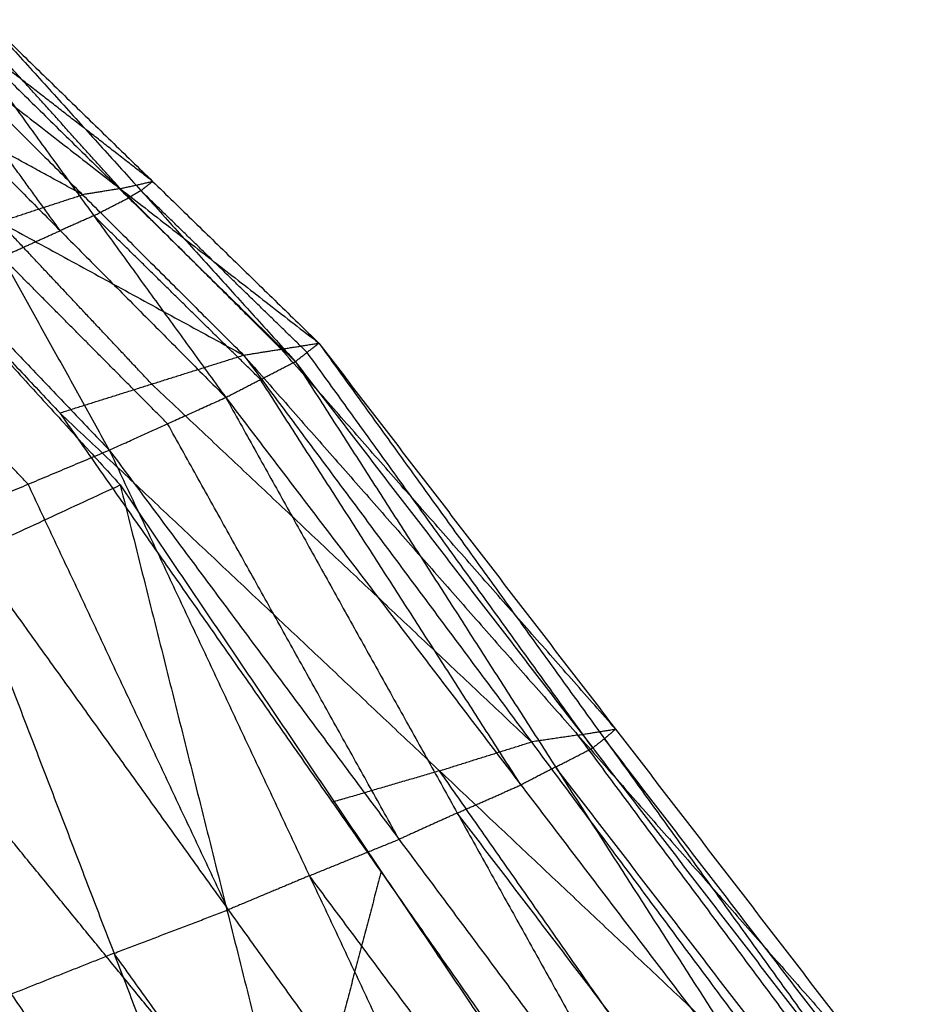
# Model space of a CAD drawing. Header units: millimetres. Extents: x -106 to 110, y -96 to 120.
# Tile 963 of 1020: x 103.32 to 105.2, y 42.53 to 44.6. Entities that reach past the tile are written whole.
import ezdxf

# ---------------------------------------------------------------- set-up
doc = ezdxf.new("R2010")
doc.units = ezdxf.units.MM
doc.header["$MEASUREMENT"] = 0
doc.layers.add('Default', color=7, linetype='Continuous', true_color=0x000000)

msp = doc.modelspace()

# ---------------------------------------------------------------- linework, layer by layer
at = {"layer": 'Default'}
for points in [[(103.2538, 44.6019, 12.7809), (103.5789, 44.2421, 12.6938), (103.9039, 43.8822, 12.6067)], [(103.2538, 44.6019, 12.7809), (103.6036, 44.2615, 12.5546), (103.9535, 43.921, 12.3282)], [(103.6036, 44.2615, 12.5546), (103.3946, 44.424, 12.5702), (103.1855, 44.5866, 12.5858)], [(103.5531, 44.227, 12.8033), (103.3905, 44.4069, 12.8468), (103.228, 44.5868, 12.8904)], [(103.1172, 44.5713, 12.3908), (103.4561, 44.2335, 12.1255), (103.795, 43.8958, 11.8602)], [(103.1172, 44.5713, 12.3908), (103.5353, 44.2462, 12.3595), (103.9535, 43.921, 12.3282)], [(103.2022, 44.5718, 12.9998), (103.4799, 44.1893, 12.9481), (103.7575, 43.8068, 12.8963)], [(103.2022, 44.5718, 12.9998), (103.5531, 44.227, 12.8033), (103.9039, 43.8822, 12.6067)], [(103.4091, 44.1579, 13.0576), (103.2703, 44.3492, 13.0835), (103.1315, 44.5404, 13.1094)], [(103.4561, 44.2335, 12.1255), (103.1992, 44.3738, 12.1812), (102.9423, 44.514, 12.2369)], [(103.0607, 44.509, 13.219), (103.2865, 44.1025, 13.1978), (103.5124, 43.6959, 13.1766)], [(103.0607, 44.509, 13.219), (103.4091, 44.1579, 13.0576), (103.7575, 43.8068, 12.8963)], [(102.7674, 44.4567, 12.083), (103.0878, 44.1154, 11.803), (103.4082, 43.7741, 11.5229)], [(102.7674, 44.4567, 12.083), (103.2812, 44.1762, 11.9716), (103.795, 43.8958, 11.8602)], [(102.8279, 44.4141, 13.4224), (103.1702, 44.055, 13.2995), (103.5124, 43.6959, 13.1766)], [(102.8452, 44.3814, 12.0124), (103.1902, 44.002, 11.7149), (103.5353, 43.6226, 11.4173)], [(103.5353, 44.2462, 12.3595), (103.5695, 44.2538, 12.457), (103.6036, 44.2615, 12.5546)], [(103.5789, 44.2421, 12.6938), (103.5913, 44.2518, 12.6242), (103.6036, 44.2615, 12.5546)], [(103.2812, 44.1762, 11.9716), (103.3686, 44.2049, 12.0486), (103.4561, 44.2335, 12.1255)], [(103.5353, 44.2462, 12.3595), (103.4957, 44.2398, 12.2425), (103.4561, 44.2335, 12.1255)], [(103.8742, 43.9084, 12.0942), (103.7048, 44.0773, 12.2268), (103.5353, 44.2462, 12.3595)], [(103.5789, 44.2421, 12.6938), (103.566, 44.2345, 12.7485), (103.5531, 44.227, 12.8033)], [(103.9287, 43.9016, 12.4675), (103.7538, 44.0718, 12.5806), (103.5789, 44.2421, 12.6938)], [(103.4799, 44.1893, 12.9481), (103.5165, 44.2082, 12.8757), (103.5531, 44.227, 12.8033)], [(103.4799, 44.1893, 12.9481), (103.4445, 44.1736, 13.0028), (103.4091, 44.1579, 13.0576)], [(103.8307, 43.8445, 12.7515), (103.6553, 44.0169, 12.8498), (103.4799, 44.1893, 12.9481)], [(103.6016, 43.8349, 11.6916), (103.4414, 44.0056, 11.8316), (103.2812, 44.1762, 11.9716)], [(103.2865, 44.1025, 13.1978), (103.3478, 44.1302, 13.1277), (103.4091, 44.1579, 13.0576)], [(103.635, 43.7514, 13.0364), (103.4607, 43.9269, 13.1171), (103.2865, 44.1025, 13.1978)], [(103.3415, 43.6241, 13.3006), (103.1704, 43.8037, 13.362), (102.9993, 43.9832, 13.4235)], [(103.795, 43.8958, 11.8602), (103.8742, 43.9084, 12.0942), (103.9535, 43.921, 12.3282)], [(103.9039, 43.8822, 12.6067), (103.9287, 43.9016, 12.4675), (103.9535, 43.921, 12.3282)], [(103.9535, 43.921, 12.3282), (104.5546, 43.0883, 12.1655), (105.1558, 42.2555, 12.0029)], [(103.9535, 43.921, 12.3282), (104.578, 43.1087, 11.9797), (105.2025, 42.2963, 11.6311)], [(104.578, 43.1087, 11.9797), (104.2261, 43.5085, 12.0369), (103.8742, 43.9084, 12.0942)], [(104.5299, 43.0689, 12.3048), (104.2293, 43.4852, 12.3861), (103.9287, 43.9016, 12.4675)], [(103.4082, 43.7741, 11.5229), (103.6016, 43.8349, 11.6916), (103.795, 43.8958, 11.8602)], [(103.7575, 43.8068, 12.8963), (103.8307, 43.8445, 12.7515), (103.9039, 43.8822, 12.6067)], [(103.795, 43.8958, 11.8602), (104.4008, 43.0816, 11.4516), (105.0067, 42.2675, 11.0429)], [(103.795, 43.8958, 11.8602), (104.4988, 43.096, 11.7457), (105.2025, 42.2963, 11.6311)], [(103.9039, 43.8822, 12.6067), (104.4519, 43.0288, 12.5047), (104.9998, 42.1754, 12.4027)], [(103.9039, 43.8822, 12.6067), (104.5299, 43.0689, 12.3048), (105.1558, 42.2555, 12.0029)], [(104.4008, 43.0816, 11.4516), (104.0012, 43.4583, 11.5716), (103.6016, 43.8349, 11.6916)], [(104.3787, 42.9911, 12.6495), (104.1047, 43.4178, 12.7005), (103.8307, 43.8445, 12.7515)], [(103.5124, 43.6959, 13.1766), (103.635, 43.7514, 13.0364), (103.7575, 43.8068, 12.8963)], [(103.7575, 43.8068, 12.8963), (104.2448, 42.932, 12.8498), (104.7321, 42.0572, 12.8034)], [(103.7575, 43.8068, 12.8963), (104.3787, 42.9911, 12.6495), (104.9998, 42.1754, 12.4027)], [(103.4082, 43.7741, 11.5229), (103.9817, 42.9547, 11.0923), (104.5552, 42.1353, 10.6618)], [(103.4082, 43.7741, 11.5229), (104.2074, 43.0208, 11.2829), (105.0067, 42.2675, 11.0429)], [(104.1223, 42.8766, 12.99), (103.8786, 43.314, 13.0132), (103.635, 43.7514, 13.0364)], [(103.1707, 43.5524, 13.4246), (103.3415, 43.6241, 13.3006), (103.5124, 43.6959, 13.1766)], [(103.5124, 43.6959, 13.1766), (103.9336, 42.8, 13.1751), (104.3548, 41.9042, 13.1737)], [(103.5124, 43.6959, 13.1766), (104.1223, 42.8766, 12.99), (104.7321, 42.0572, 12.8034)], [(102.3165, 43.0576, 10.1525), (102.9259, 43.3401, 10.7849), (103.5353, 43.6226, 11.4173)], [(103.7627, 42.7283, 13.2992), (103.5521, 43.1762, 13.2999), (103.3415, 43.6241, 13.3006)], [(103.5353, 43.6226, 11.4173), (103.9078, 42.1387, 10.5481), (104.2804, 40.6548, 9.6788)], [(103.5353, 43.6226, 11.4173), (104.0847, 42.809, 11.0143), (104.6341, 41.9953, 10.6113)], [(103.1707, 43.5524, 13.4246), (103.5223, 42.6366, 13.4532), (103.8739, 41.7208, 13.4817)], [(103.1707, 43.5524, 13.4246), (103.7627, 42.7283, 13.2992), (104.3548, 41.9042, 13.1737)], [(102.7381, 43.3805, 13.6174), (103.306, 42.5506, 13.5495), (103.8739, 41.7208, 13.4817)], [(103.9078, 42.1387, 10.5481), (103.4169, 42.7394, 10.6665), (102.9259, 43.3401, 10.7849)], [(104.4988, 43.096, 11.7457), (104.4498, 43.0888, 11.5986), (104.4008, 43.0816, 11.4516)], [(104.4988, 43.096, 11.7457), (104.5384, 43.1023, 11.8627), (104.578, 43.1087, 11.9797)], [(105.1046, 42.2819, 11.337), (104.8017, 42.689, 11.5414), (104.4988, 43.096, 11.7457)], [(104.5546, 43.0883, 12.1655), (104.5422, 43.0786, 12.2352), (104.5299, 43.0689, 12.3048)], [(104.5546, 43.0883, 12.1655), (104.5663, 43.0985, 12.0726), (104.578, 43.1087, 11.9797)], [(105.1792, 42.2759, 11.817), (104.8669, 42.6821, 11.9913), (104.5546, 43.0883, 12.1655)], [(104.2074, 43.0208, 11.2829), (104.3041, 43.0512, 11.3672), (104.4008, 43.0816, 11.4516)], [(104.4519, 43.0288, 12.5047), (104.4909, 43.0488, 12.4048), (104.5299, 43.0689, 12.3048)], [(102.3165, 43.0576, 10.1525), (103.2984, 41.8562, 9.9157), (104.2804, 40.6548, 9.6788)], [(104.4519, 43.0288, 12.5047), (104.4153, 43.0099, 12.5771), (104.3787, 42.9911, 12.6495)], [(105.0778, 42.2154, 12.2028), (104.7648, 42.6221, 12.3538), (104.4519, 43.0288, 12.5047)], [(104.2074, 43.0208, 11.2829), (104.0946, 42.9877, 11.1876), (103.9817, 42.9547, 11.0923)], [(104.7809, 42.2014, 10.8523), (104.4942, 42.6111, 11.0676), (104.2074, 43.0208, 11.2829)], [(104.2448, 42.932, 12.8498), (104.3118, 42.9615, 12.7497), (104.3787, 42.9911, 12.6495)], [(104.2448, 42.932, 12.8498), (104.1835, 42.9043, 12.9199), (104.1223, 42.8766, 12.99)], [(104.866, 42.1163, 12.603), (104.5554, 42.5242, 12.7264), (104.2448, 42.932, 12.8498)], [(103.9336, 42.8, 13.1751), (104.0279, 42.8383, 13.0825), (104.1223, 42.8766, 12.99)], [(103.9336, 42.8, 13.1751), (103.8482, 42.7642, 13.2371), (103.7627, 42.7283, 13.2992)], [(104.0847, 42.809, 11.0143), (103.9963, 42.4738, 10.7812), (103.9078, 42.1387, 10.5481)], [(104.5435, 41.9807, 12.9885), (104.2385, 42.3904, 13.0818), (103.9336, 42.8, 13.1751)], [(103.5223, 42.6366, 13.4532), (103.6425, 42.6824, 13.3762), (103.7627, 42.7283, 13.2992)], [(103.5223, 42.6366, 13.4532), (103.4142, 42.5936, 13.5014), (103.306, 42.5506, 13.5495)], [(104.1144, 41.8125, 13.3277), (103.8183, 42.2245, 13.3904), (103.5223, 42.6366, 13.4532)]]:
    msp.add_open_spline(points, degree=2, dxfattribs=at)

doc.saveas('drawing.dxf')
